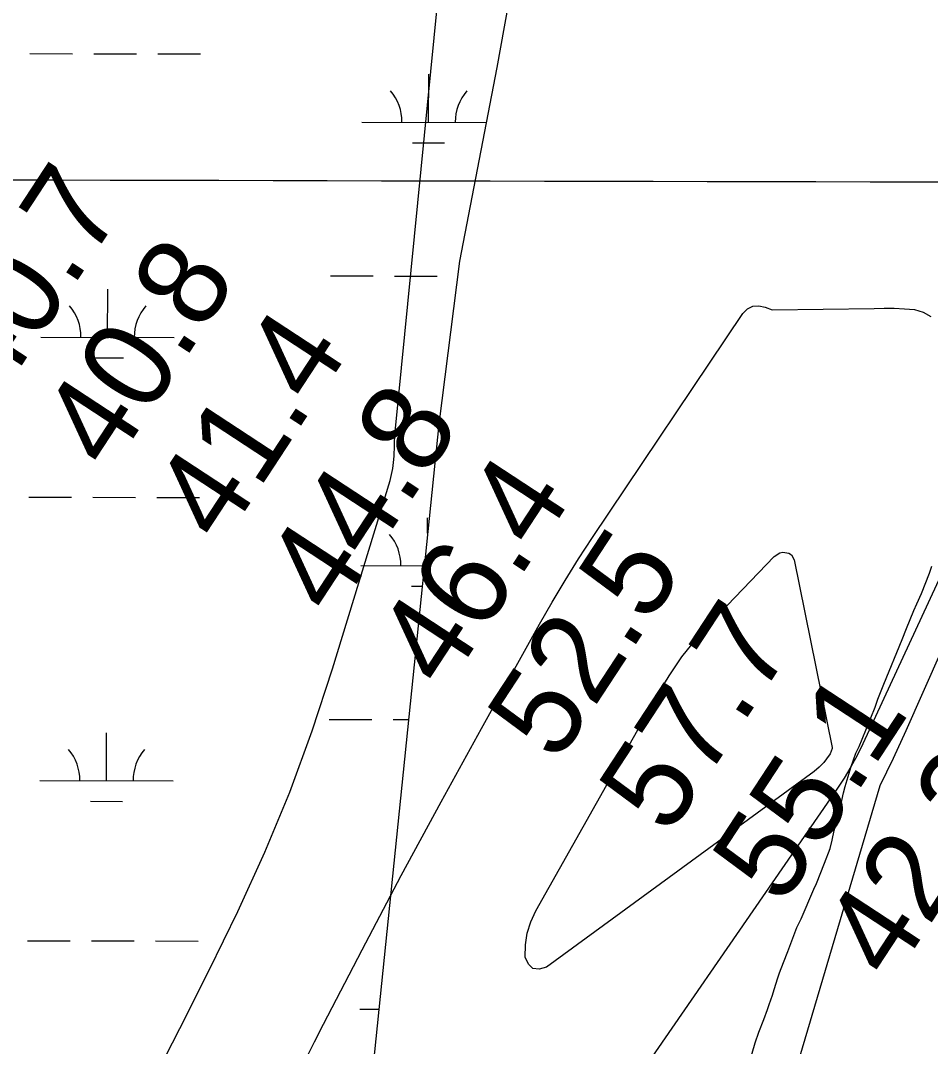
# Model space of a CAD drawing. Extents: x 3172297 to 3210190, y 958463 to 983887.
# Drawn here: x 3196490 to 3197173, y 969280 to 970050 of the extents above; entities that cross this region are included whole.
import ezdxf

# ---------------------------------------------------------------- set-up
doc = ezdxf.new("R2010")
doc.units = 0
for name, color, linetype in [('V-GRID-MAJR', 7, 'Continuous'), ('V-RIVR-RANG', 7, 'Continuous'), ('V-SITE-VEGE', 7, 'Continuous'), ('V-TOPO-MINR', 7, 'Continuous'), ('V-WETL-SWMP', 7, 'Continuous')]:
    doc.layers.add(name, color=color, linetype=linetype)

msp = doc.modelspace()

# ---------------------------------------------------------------- linework, layer by layer
at = {"layer": 'V-GRID-MAJR'}
msp.add_spline([(3176557.23, 969982.7930000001), (3181771.021, 969968.005), (3186984.815, 969953.976), (3192198.611, 969940.7050000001), (3197412.4080000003, 969928.193), (3202626.207, 969916.438), (3207840.008, 969905.443), (3207840.009, 969905.443)], degree=3, dxfattribs=at)
at = {"layer": 'V-SITE-VEGE'}
for p, q in [((3197171.668, 969635.233), (3197173.614, 969640.4990000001)), ((3197165.825, 969620.133), (3197171.668, 969635.233)), ((3197162.38, 969612.289), (3197165.825, 969620.133)), ((3197159.966, 969607.137), (3197162.38, 969612.289)), ((3197154.461, 969593.6709999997), (3197159.966, 969607.137)), ((3197151.3680000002, 969585.4809999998), (3197154.461, 969593.6709999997)), ((3197137.491, 969552.115), (3197151.3680000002, 969585.4809999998)), ((3197133.137, 969540.763), (3197137.491, 969552.115)), ((3197130.9620000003, 969534.795), (3197133.137, 969540.763)), ((3197121.33, 969510.799), (3197130.9620000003, 969534.795)), ((3197118.92, 969505.296), (3197121.33, 969510.799)), ((3197116.622, 969500.3759999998), (3197118.92, 969505.296)), ((3197112.96, 969490.313), (3197116.622, 969500.3759999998)), ((3197111.4790000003, 969485.166), (3197112.96, 969490.313)), ((3197108.399, 969475.3399999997), (3197111.4790000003, 969485.166)), ((3197107.15, 969470.545), (3197108.399, 969475.3399999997)), ((3197104.44, 969457.8030000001), (3197107.15, 969470.545)), ((3197103.42, 969453.594), (3197104.44, 969457.8030000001)), ((3197100.35, 969442.367), (3197103.42, 969453.594)), ((3197098.769, 969435.1190000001), (3197100.35, 969442.367)), ((3197097.18, 969428.805), (3197098.769, 969435.1190000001)), ((3197093.06, 969417.6859999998), (3197097.18, 969428.805)), ((3197086.985, 969402.47), (3197093.06, 969417.6859999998)), ((3197084.917, 969398.253), (3197086.985, 969402.47)), ((3197075.389, 969375.8910000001), (3197084.917, 969398.253)), ((3197072.285, 969369.4499999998), (3197075.389, 969375.8910000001)), ((3197066.9, 969355.5210000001), (3197072.285, 969369.4499999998)), ((3197065.528, 969351.5419999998), (3197066.9, 969355.5210000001)), ((3197062.202, 969343.348), (3197065.528, 969351.5419999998)), ((3197059.225, 969335.39), (3197062.202, 969343.348)), ((3197057.967, 969331.763), (3197059.225, 969335.39)), ((3197055.2290000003, 969323.106), (3197057.967, 969331.763)), ((3197051.461, 969311.6409999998), (3197053.978, 969318.778)), ((3197053.978, 969318.778), (3197055.2290000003, 969323.106)), ((3197050.3200000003, 969308.014), (3197051.461, 969311.6409999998)), ((3197047.573, 969300.408), (3197050.3200000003, 969308.014)), ((3197043.791, 969291.042), (3197047.573, 969300.408)), ((3197041.046, 969283.086), (3197043.791, 969291.042)), ((3197036.375, 969267.529), (3197041.046, 969283.086))]:
    msp.add_line(p, q, dxfattribs=at)
at = {"layer": 'V-TOPO-MINR'}
for points in [[(3196586.9214343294, 969250.1392974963), (3196609.362720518, 969293.6692106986), (3196631.275669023, 969337.4674681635), (3196652.8363924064, 969381.4446218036), (3196673.0748827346, 969425.9695992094), (3196691.909712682, 969471.0433256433), (3196708.639052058, 969516.9401756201), (3196723.9647310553, 969563.3857746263), (3196767.0445629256, 969704.8722138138), (3196768.2063322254, 969709.3189484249), (3196769.1276292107, 969713.8051393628), (3196769.688217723, 969718.3505147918), (3196770.00833392, 969722.9353465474), (3196770.245053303, 969730.90424545), (3196770.2765295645, 969731.8902176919), (3196770.391352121, 969734.8473777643), (3196770.5058582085, 969736.8164793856), (3196770.58453491, 969737.7994915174), (3196770.6739234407, 969738.78173431), (3196881.2951257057, 970857.9071298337)], [(3196685.546210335, 969234.2732122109), (3196710.323255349, 969283.7134212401), (3196717.1825453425, 969297.0870597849), (3196746.134854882, 969352.8438024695), (3196775.458483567, 969408.4021709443), (3196805.339090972, 969463.6629781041), (3196835.5910175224, 969518.7254110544), (3196879.1198447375, 969597.0184901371), (3196888.5745956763, 969613.5349734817), (3196898.2996082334, 969629.886111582), (3196908.4300132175, 969645.9892318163), (3196918.830679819, 969661.9270068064), (3197031.6121901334, 969830.1218484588), (3197035.2255510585, 969833.4789148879), (3197039.184918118, 969835.5838255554), (3197043.6632943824, 969835.8105025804), (3197048.487676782, 969834.7850238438), (3197053.7941559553, 969832.7518800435), (3197130.221510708, 969833.6859440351), (3197137.7987982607, 969833.9138655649), (3197145.3701633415, 969833.9038974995), (3197152.932644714, 969833.5370950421), (3197160.4892036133, 969832.9324029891), (3197167.1049019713, 969830.9870061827), (3197172.7744025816, 969827.8680847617)], [(3197276.719628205, 969793.7803659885), (3197154.0187211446, 969517.1015775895), (3197144.4560945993, 969496.2897439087), (3197134.530282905, 969475.6586240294), (3196869.7411063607, 968581.378509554), (3196800.939527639, 968468.9055939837), (3196790.71712186, 968452.5286991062), (3196780.300209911, 968436.2789855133), (3196769.5915387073, 968420.2200438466), (3196758.6883613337, 968404.2882834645), (3196738.668381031, 968375.5944953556), (3196736.5433116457, 968372.6505537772), (3196735.4434239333, 968371.2064686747), (3196734.324859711, 968369.7763264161), (3196628.7495480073, 968237.4392991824), (3196597.4627399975, 968200.8536636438), (3196564.637199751, 968165.811039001), (3196529.503561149, 968133.0829307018), (3196492.8311903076, 968101.8978332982), (3196469.0022784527, 968082.9957385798), (3196442.5870983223, 968063.1791912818), (3196415.5219254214, 968044.3530004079), (3196387.4817633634, 968027.0123441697)], [(3196874.122507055, 969338.7829233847), (3196870.7926461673, 969342.1041883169), (3196868.362878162, 969347.3295242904), (3196868.6339601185, 969356.3972310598), (3196869.898406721, 969365.2345579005), (3196872.6529002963, 969373.7263148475), (3196876.400758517, 969381.9876918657), (3196967.36038517, 969543.6255937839), (3196976.3674734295, 969558.3004254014), (3196986.069716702, 969572.4592004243), (3196996.8146924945, 969585.843890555), (3197008.2548232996, 969598.7125240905), (3197055.3578553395, 969647.8148060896), (3197059.3807015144, 969650.4201016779), (3197061.688143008, 969650.8944402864), (3197066.344789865, 969650.2243589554), (3197068.174781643, 969649.0922888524), (3197070.349947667, 969645.2209296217), (3197098.715379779, 969504.4545936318), (3197098.769441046, 969503.9648107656), (3197098.761476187, 969503.7191835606), (3197097.133521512, 969499.8155023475), (3197094.447467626, 969495.9261488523), (3197092.4541763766, 969493.2819530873), (3197089.064248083, 969489.6532503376), (3197085.254737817, 969486.4721556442), (3196884.3826003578, 969339.7566776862), (3196878.8025072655, 969338.3177650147), (3196874.122507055, 969338.7829233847)], [(3197186.5512611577, 969647.0385167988), (3197121.820421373, 969507.3495692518), (3197117.4620798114, 969498.542777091), (3197112.8131431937, 969489.902056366), (3197107.7283139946, 969481.5104427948), (3197102.3528897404, 969473.2849006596), (3196905.500326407, 969188.2735645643), (3196857.047335, 969122.4142595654), (3196806.1223264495, 969058.6529653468), (3196751.489292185, 968998.0386872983), (3196694.384240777, 968939.5224200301), (3196585.171227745, 968834.0957143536), (3196580.538409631, 968830.8584317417), (3196575.6197891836, 968828.6772951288), (3196570.272465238, 968828.0803775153), (3196564.639338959, 968828.5396059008), (3196560.0720461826, 968830.8982158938), (3196556.6398776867, 968834.0417582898)]]:
    msp.add_lwpolyline(points, dxfattribs=at)
at = {"layer": 'V-WETL-SWMP'}
for p, q in [((3196496.763726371, 970024.9689601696), (3196528.7636285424, 970024.8898334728)), ((3196544.763579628, 970024.8502701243), (3196576.763481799, 970024.7711434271)), ((3196592.7634328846, 970024.7315800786), (3196624.7633350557, 970024.6524533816)), ((3196795.9533411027, 969973.486993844), (3196796.042358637, 970009.4868837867)), ((3196745.9534939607, 969973.6106293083), (3196839.2686770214, 969973.3798872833)), ((3196783.9152214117, 969958.0857135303), (3196807.91514804, 969958.0263685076)), ((3196722.260135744, 969858.23686338), (3196754.2600379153, 969858.1577366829)), ((3196770.259989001, 969858.1181733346), (3196802.259891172, 969858.0390466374)), ((3196555.0818385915, 969812.2201060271), (3196555.170856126, 969848.2199959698)), ((3196505.0819914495, 969812.3437414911), (3196605.0816857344, 969812.0964705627)), ((3196543.0437189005, 969796.8188257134), (3196567.043645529, 969796.7594806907)), ((3196495.94111781, 969692.294977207), (3196527.9410199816, 969692.2158505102)), ((3196543.9409710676, 969692.1762871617), (3196575.9408732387, 969692.0971604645)), ((3196591.9408243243, 969692.057597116), (3196623.9407264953, 969691.978470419)), ((3196795.1910076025, 969665.1890572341), (3196795.2197500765, 969676.8129008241)), ((3196745.1308853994, 969640.9366463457), (3196792.6921687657, 969640.8190407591)), ((3196783.092612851, 969625.4117305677), (3196791.110309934, 969625.3919050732)), ((3196721.4375271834, 969525.5628804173), (3196753.4374293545, 969525.4837537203)), ((3196769.4373804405, 969525.444190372), (3196780.8590323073, 969525.4159478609)), ((3196554.259230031, 969479.5461230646), (3196554.3482475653, 969515.5460130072)), ((3196504.2593828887, 969479.6697585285), (3196604.2590771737, 969479.4224876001)), ((3196542.22111034, 969464.1448427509), (3196566.2210369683, 969464.0854977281)), ((3196495.1185092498, 969359.6209942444), (3196527.118411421, 969359.5418675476)), ((3196543.1183625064, 969359.502304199), (3196575.1182646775, 969359.4231775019)), ((3196591.118215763, 969359.3836141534), (3196623.118117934, 969359.3044874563)), ((3196744.3082768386, 969308.262663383), (3196758.589071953, 969308.2273510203))]:
    msp.add_line(p, q, dxfattribs=at)
msp.add_lwpolyline([(3196878.8140000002, 970190.8790000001), (3196847.25, 970014.579), (3196819.11, 969869.322), (3196803.576, 969746.964), (3196753.306, 969256.704), (3196696.259, 969072.0090000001), (3196569.651, 968792.845), (3196493.711, 968697.417), (3196428.665, 968609.366), (3196360.129, 968499.395), (3196308.125, 968374.036), (3196271.557, 968258.823), (3196253.299, 968134.62), (3196235.921, 968014.985), (3196217.769, 967876.187), (3196178.127, 967807.478), (3196145.624, 967760.716), (3196092.3910000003, 967679.137), (3195691.518, 967228.3)], dxfattribs=at)
for centre, radius, start, end in [((3196740.7117479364, 969974.0983952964), 35.24628790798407, 359.08650398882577, 40.63016232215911), ((3196851.1972823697, 969973.8251958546), 35.24628790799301, 139.08650098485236, 180.6301593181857), ((3196499.8402454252, 969812.8315074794), 35.24628790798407, 359.08650398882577, 40.63016232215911), ((3196610.325779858, 969812.5583080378), 35.24628790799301, 139.08650098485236, 180.6301593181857), ((3196739.8891393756, 969641.4244123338), 35.24628790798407, 359.08650398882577, 40.63016232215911), ((3196499.017636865, 969480.1575245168), 35.24628790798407, 359.08650398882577, 40.63016232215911), ((3196609.5031712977, 969479.8843250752), 35.24628790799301, 139.08650098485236, 180.6301593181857)]:
    msp.add_arc(centre, radius, start, end, dxfattribs=at)

# ---------------------------------------------------------------- texts
at = {"layer": 'V-RIVR-RANG'}
for s, p in [('40.7', (3196473.6463106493, 969764.9944348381)), ('40.8', (3196557.4073106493, 969710.3674348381)), ('41.4', (3196641.1683106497, 969655.7404348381)), ('44.8', (3196724.9293106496, 969601.1144348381)), ('46.4', (3196808.6903106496, 969546.4874348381)), ('52.5', (3196892.4523106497, 969491.8604348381)), ('57.7', (3196976.2133106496, 969437.2334348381)), ('55.1', (3197061.276025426, 969384.5917533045)), ('42.2', (3197143.7353106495, 969327.9804348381))]:
    msp.add_text(s, height=67, rotation=56.74832571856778, dxfattribs=at).set_placement(p)

doc.saveas('drawing.dxf')
